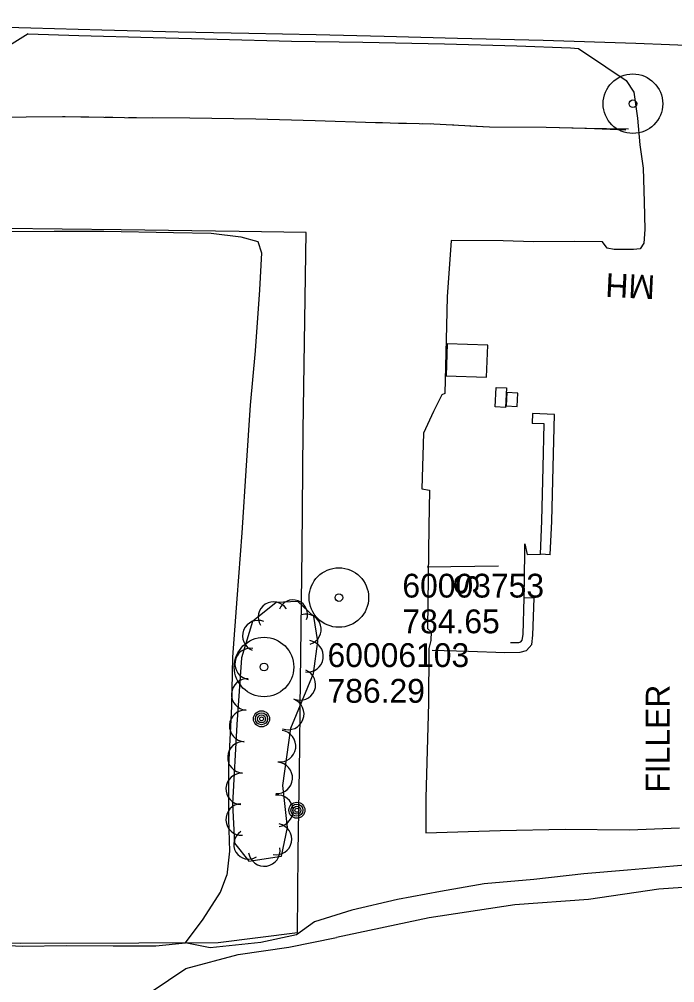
# Model space of a CAD drawing. Extents: x 591954 to 597000, y 198576 to 213500.
# Drawn here: x 593635.7 to 593800.8, y 204597.1 to 204840 of the extents above; entities that cross this region are included whole.
import ezdxf

# ---------------------------------------------------------------- set-up
doc = ezdxf.new("R2010")
doc.units = 0
for name, color, linetype in [('Level 11', 7, 'Continuous'), ('Level 12', 7, 'Continuous'), ('Level 14', 7, 'Continuous'), ('Level 15', 7, 'Continuous'), ('Level 16', 7, 'Continuous'), ('Level 17', 7, 'Continuous'), ('Level 18', 7, 'Continuous'), ('Level 19', 7, 'Continuous'), ('Level 6', 7, 'Continuous')]:
    doc.layers.add(name, color=color, linetype=linetype)

msp = doc.modelspace()

# ---------------------------------------------------------------- linework, layer by layer
at = {"layer": 'Level 11'}
for points in [[(593544.64, 204839.97), (593560.87, 204839.61), (593576.07, 204839.23), (593592.25, 204838.9), (593605.77, 204838.56), (593623.24, 204838.2), (593638.57, 204837.82), (593656.45, 204837.35), (593675.68, 204836.82), (593693.52, 204836.47), (593710.46, 204836.1), (593727.61, 204835.68), (593746.08, 204835.24), (593767.67, 204834.73), (593791.02, 204833.98), (593808.02, 204833.27)], [(593637.95, 204836.28), (593650.68, 204835.9), (593669.39, 204835.39), (593685.51, 204834.95), (593704.28, 204834.46), (593722.27, 204834.24), (593742.83, 204833.8), (593761.03, 204833.25), (593774.59, 204832.75), (593776.56, 204832.64)], [(593769.47, 204704.98), (593769.87, 204713.46), (593770.18, 204727.02), (593770.5, 204740.35), (593765, 204740.57)], [(593766.98, 204705.1), (593767.37, 204713.55), (593767.68, 204727.08), (593767.94, 204737.95), (593764.9, 204738.07)], [(593739.7, 204680.9), (593748.86, 204680.69), (593758.04, 204680.34), (593761.91, 204680.39), (593763.45, 204680.85), (593764.78, 204682.37), (593765.1, 204684.68), (593765.39, 204694.04)], [(593759.4, 204682.86), (593761.53, 204682.89), (593762.05, 204683.04), (593762.41, 204683.46), (593762.61, 204684.9), (593762.89, 204694.12)]]:
    msp.add_lwpolyline(points, dxfattribs=at)
at = {"layer": 'Level 12'}
for points in [[(593743.2, 204750.05), (593753.43, 204749.71), (593753.7, 204757.83), (593743.47, 204758.16), (593743.2, 204750.05)], [(593755.61, 204742.23), (593755.81, 204747.13), (593758.4, 204747.02), (593758.2, 204742.12), (593755.61, 204742.23)], [(593761.14, 204742.38), (593761.29, 204745.75), (593758.51, 204745.87), (593758.36, 204742.51), (593761.14, 204742.38)]]:
    msp.add_lwpolyline(points, dxfattribs=at)
at = {"layer": 'Level 14'}
msp.add_lwpolyline([(593756.44, 204702.07), (593738.42, 204701.86)], dxfattribs=at)
for centre, radius in [((593696.71, 204663.62), 2.02), ((593696.71, 204663.64), 1.52), ((593696.71, 204663.6), 1.01), ((593696.72, 204663.61), 0.502), ((593705.63, 204640.59), 2.02), ((593705.63, 204640.6), 1.52), ((593705.64, 204640.56), 1.01), ((593705.64, 204640.57), 0.502)]:
    msp.add_circle(centre, radius, dxfattribs=at)
at = {"layer": 'Level 15'}
msp.add_lwpolyline([(593558.78, 204554.52), (593559.78, 204608.56), (593565.61, 204608.5), (593586.18, 204608.27), (593616.05, 204607.76), (593635.95, 204607.08), (593665.8, 204607.14), (593685.77, 204607.22), (593705.78, 204609.77), (593705.98, 204629.96), (593706.38, 204656.38), (593706.46, 204666.45), (593706.95, 204706.4), (593707.21, 204736.36), (593708, 204786.21), (593691.1, 204786.5), (593661.35, 204786.93), (593631.61, 204787.24), (593612.16, 204787.01)], dxfattribs=at)
at = {"layer": 'Level 17'}
for points in [[(593637.95, 204836.28), (593631.24, 204832.09)], [(593776.56, 204832.64), (593783.43, 204828), (593788.54, 204824.52), (593790.52, 204821.57), (593791.46, 204815.02), (593792.06, 204808.33), (593792.86, 204802.46), (593793.15, 204793.92), (593793.31, 204786.97), (593793.04, 204783.56), (593792.11, 204782.12), (593790.47, 204781.91), (593785.57, 204781.9), (593783.79, 204782.25), (593782.64, 204783.85), (593775.63, 204783.91), (593765.21, 204783.83), (593757.61, 204784.08), (593744.45, 204784.23), (593743.51, 204769.98), (593743.3, 204762.65), (593742.86, 204745.65), (593742.14, 204745.29), (593740.06, 204741.07), (593737.49, 204735.62)], [(593633.48, 204786.51), (593644.43, 204786.52), (593656.98, 204786.55), (593674.52, 204786.26), (593684, 204786.09), (593691.46, 204785.13), (593695.76, 204783.96), (593696.68, 204781.07), (593696.21, 204771.73), (593695.07, 204756.38), (593693.86, 204742.67), (593692.82, 204727.5), (593691.78, 204710.52), (593690.52, 204693.86), (593689.37, 204679.14), (593689.11, 204666.79), (593688.4, 204651.61), (593688.38, 204638.31), (593688.65, 204630.26), (593687.98, 204624.25)], [(593765, 204740.57), (593764.9, 204738.17), (593764.9, 204738.07)], [(593737.49, 204735.62), (593737.11, 204721.61), (593739.04, 204721.25), (593738.86, 204712.13), (593738.49, 204686.38), (593739.44, 204685.51)], [(593762.89, 204694.12), (593763.06, 204705.39), (593763.09, 204707.73), (593763.66, 204705.07), (593766.98, 204705.1)], [(593769.47, 204704.98), (593767.08, 204705.09), (593766.98, 204705.1)], [(593765.39, 204694.04), (593762.99, 204694.12), (593762.89, 204694.12)], [(593739.44, 204685.51), (593739.4, 204683.43), (593739.4, 204683.4)], [(593739.4, 204683.4), (593738.84, 204681.32), (593738.84, 204680.91)], [(593738.84, 204680.91), (593738.76, 204667.54), (593738.07, 204643.67), (593738.07, 204634.89), (593756.8, 204635.5), (593773.19, 204635.82), (593789.38, 204635.67), (593802.01, 204636.14)], [(593540.13, 204651.69), (593554.45, 204651.38), (593566.2, 204650.42), (593575.74, 204649.21), (593586.29, 204647.74), (593601.09, 204645.43), (593613.12, 204643.58), (593619.72, 204642.13), (593622.83, 204641.01), (593625.11, 204638.39), (593626.56, 204633.48), (593627.26, 204624.67), (593627.72, 204615.4), (593627.97, 204606.72), (593636.41, 204606.33), (593647.57, 204606.48), (593659.33, 204606.42), (593670.09, 204606.39), (593677.52, 204607.18), (593682.03, 204613.1), (593686.36, 204619.96), (593687.98, 204624.25)], [(593858.93, 204637.59), (593859.56, 204635.79), (593858.92, 204634.04), (593855.85, 204631.94), (593850.45, 204630.32), (593842.58, 204629.32), (593833.28, 204628.66), (593819.62, 204627.89), (593810.45, 204627.35), (593800.52, 204626.45), (593788.92, 204625.51), (593777.95, 204624.55), (593765.33, 204623.12), (593752.81, 204622.01), (593741.79, 204620.1), (593730.93, 204618.11), (593719.49, 204615.39), (593710.09, 204612.46), (593705.52, 204609.13), (593696.51, 204607.23), (593683.76, 204605.92), (593677.44, 204607.17)], [(593810.19, 204621.61), (593796.85, 204620.72), (593779.13, 204618.06), (593760.5, 204616.7), (593738.96, 204613.48), (593715.61, 204608.51)], [(593665.15, 204537.13), (593668.5, 204559.43), (593669.03, 204575.73), (593668.93, 204594.83), (593677.66, 204600.71), (593690.84, 204604.2), (593703.62, 204606.03), (593715.61, 204608.51)]]:
    msp.add_lwpolyline(points, dxfattribs=at)
at = {"layer": 'Level 18'}
msp.add_lwpolyline([(593709.81, 204675.08), (593710.92, 204683.15), (593709.87, 204689.38), (593705.83, 204693.18), (593700.42, 204692.98), (593694.45, 204688.15), (593691.66, 204679.03), (593690.52, 204662.19), (593689.44, 204642.19), (593689.9, 204632.27), (593693.55, 204627.73), (593701.76, 204629.03), (593703.26, 204636.23), (593702.11, 204646.79), (593704.1, 204661.27), (593709.81, 204675.08)], dxfattribs=at)
for centre, radius, start, end in [((593704.64, 204689.94), 3.67, 339.2286, 159.2133), ((593699.72, 204689.26), 3.86, 32.3911, 212.3758), ((593695.82, 204684.54), 3.89, 68.0462, 248.0309), ((593707.9, 204686.18), 3.85, 286.2467, 106.2314), ((593693.94, 204677.47), 3.95, 81.5579, 261.5425), ((593708.3, 204679.39), 3.98, 262.176, 82.1607), ((593693.12, 204669.76), 3.98, 86.1371, 266.1217), ((593706.41, 204672.23), 3.93, 247.5475, 67.5322), ((593703.45, 204664.84), 3.97, 249.1616, 69.1462), ((593692.61, 204661.83), 3.98, 86.5486, 266.5333), ((593701.38, 204656.74), 3.98, 262.1831, 82.1678), ((593692.16, 204653.91), 3.98, 86.9089, 266.8936), ((593700.56, 204648.72), 3.95, 265.9979, 85.9826), ((593691.73, 204645.96), 3.98, 86.9741, 266.9587), ((593691.71, 204638.23), 3.98, 92.659, 272.6436), ((593700.7, 204640.45), 3.98, 276.1776, 96.1623), ((593693.47, 204632), 3.76, 121.9444, 301.9291), ((593700.41, 204633.27), 3.93, 258.622, 78.6067), ((593697.4, 204630.45), 3.98, 188.9679, 8.9526)]:
    msp.add_arc(centre, radius, start, end, dxfattribs=at)
at = {"layer": 'Level 19'}
for points in [[(593618.22, 204815.26), (593628.18, 204815.32), (593646.57, 204815.47), (593662.17, 204815.24), (593678.64, 204815.15), (593695.29, 204814.85), (593710.19, 204814.46), (593725.43, 204813.95), (593740.13, 204813.62), (593754.12, 204812.88), (593768.41, 204812.75), (593778.59, 204812.55), (593788.51, 204812.11)], [(593618.82, 204815.26), (593628.18, 204815.32), (593646.57, 204815.47), (593647.22, 204815.46)], [(593651.22, 204815.4), (593653.22, 204815.37)], [(593657.22, 204815.31), (593659.22, 204815.28)], [(593663.22, 204815.23), (593665.22, 204815.22)], [(593669.22, 204815.2), (593678.64, 204815.15), (593695.29, 204814.85), (593698.22, 204814.77)], [(593698.22, 204814.77), (593710.19, 204814.46), (593725.43, 204813.95), (593727.2, 204813.91)], [(593731.2, 204813.82), (593733.2, 204813.78)], [(593737.2, 204813.69), (593739.2, 204813.64)], [(593743.2, 204813.46), (593745.19, 204813.35)], [(593749.19, 204813.14), (593754.12, 204812.88), (593768.41, 204812.75), (593778.18, 204812.56)], [(593778.18, 204812.56), (593789.19, 204812.35)]]:
    msp.add_lwpolyline(points, dxfattribs=at)
at = {"layer": 'Level 6'}
for centre, radius in [((593790.28, 204818.68), 7.5), ((593790.28, 204818.68), 7.5), ((593790.28, 204818.68), 7.5), ((593790.28, 204818.68), 7.5), ((593790.28, 204818.68), 7.5), ((593790.28, 204818.68), 0.96), ((593790.28, 204818.68), 0.96), ((593790.28, 204818.68), 0.96), ((593790.28, 204818.68), 0.96), ((593790.28, 204818.68), 0.96), ((593716.2, 204694.19), 7.5), ((593716.2, 204694.19), 7.5), ((593716.2, 204694.19), 7.5), ((593716.2, 204694.19), 7.5), ((593716.2, 204694.19), 7.5), ((593716.2, 204694.19), 0.96), ((593716.2, 204694.19), 0.96), ((593716.2, 204694.19), 0.96), ((593716.2, 204694.19), 0.96), ((593716.2, 204694.19), 0.96), ((593697.34, 204676.68), 7.5), ((593697.34, 204676.68), 7.5), ((593697.34, 204676.68), 7.5), ((593697.34, 204676.68), 7.5), ((593697.34, 204676.68), 7.5), ((593697.34, 204676.68), 0.96), ((593697.34, 204676.68), 0.96), ((593697.34, 204676.68), 0.96), ((593697.34, 204676.68), 0.96), ((593697.34, 204676.68), 0.96)]:
    msp.add_circle(centre, radius, dxfattribs=at)

# ---------------------------------------------------------------- texts
at = {"layer": 'Level 14'}
msp.add_text('S', height=6, rotation=272.6, dxfattribs=at).set_placement((593745.21, 204700.07))
at = {"layer": 'Level 16'}
for s, rotation, p in [('MH', 177.2518, (593795.99, 204775.39)), ('FILLER', 90, (593799.53, 204645.02))]:
    msp.add_text(s, height=6, rotation=rotation, dxfattribs=at).set_placement(p)
at = {"layer": 'Level 6'}
for s, p in [('60003753', (593732.2, 204694.19)), ('60003753', (593732.2, 204694.19)), ('60003753', (593732.2, 204694.19)), ('60003753', (593732.2, 204694.19)), ('60003753', (593732.2, 204694.19)), ('784.65', (593732.2, 204685.19)), ('784.65', (593732.2, 204685.19)), ('784.65', (593732.2, 204685.19)), ('784.65', (593732.2, 204685.19)), ('784.65', (593732.2, 204685.19)), ('60006103', (593713.34, 204676.68)), ('60006103', (593713.34, 204676.68)), ('60006103', (593713.34, 204676.68)), ('60006103', (593713.34, 204676.68)), ('60006103', (593713.34, 204676.68)), ('786.29', (593713.34, 204667.68)), ('786.29', (593713.34, 204667.68)), ('786.29', (593713.34, 204667.68)), ('786.29', (593713.34, 204667.68)), ('786.29', (593713.34, 204667.68))]:
    msp.add_text(s, height=6, dxfattribs=at).set_placement(p)

doc.saveas('drawing.dxf')
